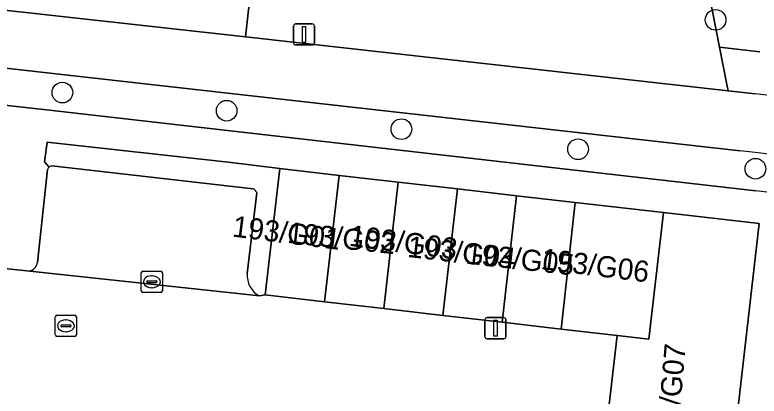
# Model space of a CAD drawing. Extents: x 162026 to 163502, y 387295 to 388169.
# Drawn here: x 162124.85 to 162160.1, y 387664.66 to 387682.71 of the extents above; entities that cross this region are included whole.
import ezdxf

# ---------------------------------------------------------------- set-up
doc = ezdxf.new("R2010")
doc.units = 0
for name, color, linetype in [('IMGEO_Berm_groen', 7, 'Continuous'), ('IMGEO_Boom', 7, 'Continuous'), ('IMGEO_Fietspad_gesloten', 7, 'Continuous'), ('IMGEO_Groenvoorziening', 7, 'Continuous'), ('IMGEO_Kolk', 7, 'Continuous'), ('IMGEO_Lichtmast', 7, 'Continuous'), ('IMGEO_Pand', 7, 'Continuous'), ('IMGEO_Pand_nummerreeks', 7, 'Continuous'), ('IMGEO_Parkeervlak_open', 7, 'Continuous'), ('IMGEO_Rijbaan_lokaal_open', 7, 'Continuous'), ('IMGEO_Rioolput', 7, 'Continuous'), ('IMGEO_Voetpad_open', 7, 'Continuous')]:
    doc.layers.add(name, color=color, linetype=linetype)

msp = doc.modelspace()

# ---------------------------------------------------------------- linework, layer by layer
at = {"layer": 'IMGEO_Berm_groen'}
for points in [[(162105.607, 387682.293), (162105.422, 387680.56), (162105.439, 387680.558), (162106.116, 387680.474), (162126.346, 387678.207), (162159.943, 387674.378)], [(162159.206, 387676.275), (162105.607, 387682.293)]]:
    msp.add_lwpolyline(points, dxfattribs=at)
for centre, radius, start, end in [((162156.956, 387651.708), 24.669, 22.0683, 84.7669), ((162157.291, 387652.313), 22.224, 29.8604, 83.1453)]:
    msp.add_arc(centre, radius, start, end, dxfattribs=at)
at = {"layer": 'IMGEO_Boom'}
for centre in [(162158.041, 387682.471), (162127.102, 387679.028), (162134.883, 387678.169), (162143.16, 387677.296), (162151.525, 387676.346), (162159.928, 387675.421)]:
    msp.add_circle(centre, 0.489, dxfattribs=at)
at = {"layer": 'IMGEO_Fietspad_gesloten'}
for points in [[(162135.777, 387681.66), (162105.96, 387684.981), (162102.973, 387685.314), (162100.864, 387685.549)], [(162102.056, 387682.692), (162102.663, 387682.624), (162105.607, 387682.293), (162159.206, 387676.275)], [(162159.919, 387678.971), (162158.632, 387679.114), (162135.777, 387681.66)]]:
    msp.add_lwpolyline(points, dxfattribs=at)
for centre, radius, start, end in [((162156.99, 387651.577), 27.55, 21.871, 83.8968), ((162156.956, 387651.708), 24.669, 22.0683, 84.7669)]:
    msp.add_arc(centre, radius, start, end, dxfattribs=at)
at = {"layer": 'IMGEO_Groenvoorziening'}
for points in [[(162109.104, 387713.168), (162107.644, 387700.101), (162137.462, 387696.78), (162135.777, 387681.66), (162158.632, 387679.114), (162158.573, 387679.418), (162158.227, 387681.171), (162157.746, 387683.61), (162160.303, 387705.383), (162160.32, 387706.345), (162160.236, 387707.304), (162160.052, 387708.248), (162159.77, 387709.169), (162159.394, 387710.054)], [(162157.746, 387683.61), (162158.227, 387681.171), (162160.132, 387680.96)], [(162160.132, 387680.96), (162158.227, 387681.171), (162158.573, 387679.418), (162158.632, 387679.114), (162159.919, 387678.971)], [(162136.431, 387669.4), (162136.713, 387669.445), (162137.401, 387675.431), (162135.089, 387675.71), (162126.381, 387676.687), (162126.257, 387675.744), (162126.471, 387675.498)], [(162126.596, 387675.552), (162136.14, 387674.474)], [(162136.314, 387674.281), (162135.856, 387670.462)], [(162160.102, 387672.822), (162158.995, 387663.193), (162158.679, 387660.441), (162158.364, 387657.699), (162158.024, 387654.743), (162157.685, 387651.786), (162157.345, 387648.83), (162157.005, 387645.874), (162156.67, 387642.954), (162155.986, 387637.005), (162156.469, 387636.953), (162156.644, 387637.881)]]:
    msp.add_lwpolyline(points, dxfattribs=at)
msp.add_lwpolyline([(162137.462, 387696.78), (162107.644, 387700.101), (162105.96, 387684.981), (162135.777, 387681.66)], close=True, dxfattribs=at)
for centre, radius, start, end in [((162156.99, 387651.577), 27.55, 21.871, 83.8968), ((162126.615, 387675.336), 0.217, 95.0666, 131.6621), ((162135.934, 387674.113), 0.415, 23.8023, 60.2704), ((162136.976, 387670.382), 1.123, 175.8945, 240.9705)]:
    msp.add_arc(centre, radius, start, end, dxfattribs=at)
at = {"layer": 'IMGEO_Kolk'}
for p, q in [((162130.915, 387670.57), (162131.767, 387670.57)), ((162130.84, 387669.644), (162130.84, 387670.496)), ((162131.328, 387670.35), (162131.353, 387670.35)), ((162131.841, 387670.496), (162131.841, 387669.644)), ((162131.099, 387670.064), (162131.099, 387670.076)), ((162131.537, 387670.027), (162131.139, 387670.027)), ((162131.142, 387670.113), (162131.54, 387670.113)), ((162131.583, 387670.076), (162131.583, 387670.064)), ((162131.767, 387669.57), (162130.915, 387669.57)), ((162131.351, 387669.79), (162131.326, 387669.79))]:
    msp.add_line(p, q, dxfattribs=at)
for points in [[(162130.915, 387670.57), (162131.767, 387670.57)], [(162130.84, 387669.644), (162130.84, 387670.496)], [(162131.841, 387670.496), (162131.841, 387669.644)], [(162131.767, 387669.57), (162130.915, 387669.57)]]:
    msp.add_lwpolyline(points, dxfattribs=at)
for centre, radius, start, end in [((162130.917, 387670.494), 0.0765, 91.552, 178.448), ((162130.917, 387670.494), 0.0765, 91.552, 178.448), ((162131.765, 387670.494), 0.0765, 1.552, 88.448), ((162131.765, 387670.494), 0.0765, 1.552, 88.448), ((162131.139, 387670.073), 0.0403, 85.8775, 175.7526), ((162131.136, 387670.063), 0.0366, 178.938, 274.7102), ((162131.54, 387670.07), 0.043, 264.8664, 352.4533), ((162131.544, 387670.075), 0.0386, 1.7309, 96.639), ((162130.917, 387669.646), 0.0765, 181.552, 268.448), ((162130.917, 387669.646), 0.0765, 181.552, 268.448), ((162131.765, 387669.646), 0.0765, 271.552, 358.448), ((162131.765, 387669.646), 0.0765, 271.552, 358.448)]:
    msp.add_arc(centre, radius, start, end, dxfattribs=at)
for centre, major_axis, ratio, start_param, end_param in [((162131.327, 387670.07), (-0.387, 0.002), 0.722429, 4.712389, 7.853982), ((162131.352, 387670.07), (-0.39, 0.002), 0.717154, 1.570796, 4.712389)]:
    msp.add_ellipse(centre, major_axis=major_axis, ratio=ratio, start_param=start_param, end_param=end_param, dxfattribs=at)
at = {"layer": 'IMGEO_Lichtmast'}
for p, q in [((162138.049, 387681.381), (162138.049, 387682.181)), ((162138.049, 387682.181), (162138.049, 387681.381)), ((162138.149, 387682.281), (162138.939, 387682.281)), ((162138.939, 387682.281), (162138.149, 387682.281)), ((162139.039, 387682.181), (162139.039, 387681.381)), ((162139.039, 387681.381), (162139.039, 387682.181)), ((162138.939, 387681.281), (162138.149, 387681.281)), ((162138.149, 387681.281), (162138.939, 387681.281)), ((162147.118, 387667.477), (162147.118, 387668.277)), ((162147.118, 387668.277), (162147.118, 387667.477)), ((162147.218, 387668.377), (162148.008, 387668.377)), ((162148.008, 387668.377), (162147.218, 387668.377)), ((162148.108, 387668.277), (162148.108, 387667.477)), ((162148.108, 387667.477), (162148.108, 387668.277)), ((162148.008, 387667.377), (162147.218, 387667.377)), ((162147.218, 387667.377), (162148.008, 387667.377))]:
    msp.add_line(p, q, dxfattribs=at)
for points in [[(162138.469, 387682.156), (162138.619, 387682.156), (162138.619, 387681.406), (162138.469, 387681.406), (162138.469, 387682.156)], [(162147.538, 387668.252), (162147.688, 387668.252), (162147.688, 387667.502), (162147.538, 387667.502), (162147.538, 387668.252)]]:
    msp.add_lwpolyline(points, dxfattribs=at)
for centre, start, end in [((162138.149, 387682.181), 90, 180), ((162138.149, 387682.181), 90, 180), ((162138.939, 387682.181), 0, 90), ((162138.939, 387682.181), 360, 90), ((162138.149, 387681.381), 180, 270), ((162138.149, 387681.381), 180, 270), ((162138.939, 387681.381), 270, 0), ((162138.939, 387681.381), 270, 0), ((162147.218, 387668.277), 90, 180), ((162147.218, 387668.277), 90, 180), ((162148.008, 387668.277), 0, 90), ((162148.008, 387668.277), 360, 90), ((162147.218, 387667.477), 180, 270), ((162147.218, 387667.477), 180, 270), ((162148.008, 387667.477), 270, 0), ((162148.008, 387667.477), 270, 0)]:
    msp.add_arc(centre, 0.1, start, end, dxfattribs=at)
at = {"layer": 'IMGEO_Pand'}
for points in [[(162137.401, 387675.431), (162136.713, 387669.445), (162139.517, 387669.123), (162140.205, 387675.109)], [(162140.205, 387675.109), (162139.517, 387669.123), (162142.321, 387668.801), (162143.008, 387674.786)], [(162143.008, 387674.786), (162142.321, 387668.801), (162145.124, 387668.478), (162145.812, 387674.464)], [(162148.616, 387674.142), (162145.812, 387674.464), (162145.124, 387668.478), (162147.928, 387668.156)], [(162147.928, 387668.156), (162150.732, 387667.834), (162151.388, 387673.823), (162148.616, 387674.142)], [(162153.383, 387667.529), (162154.882, 387667.357), (162155.57, 387673.343), (162151.388, 387673.823), (162150.732, 387667.834)], [(162152.96, 387663.846), (162158.995, 387663.193), (162160.102, 387672.822), (162155.57, 387673.343), (162154.882, 387667.357), (162153.383, 387667.529)]]:
    msp.add_lwpolyline(points, close=True, dxfattribs=at)
at = {"layer": 'IMGEO_Parkeervlak_open'}
for points in [[(162136.14, 387674.474), (162126.596, 387675.552)], [(162126.403, 387675.387), (162125.92, 387670.978)], [(162135.856, 387670.462), (162136.314, 387674.281)], [(162125.425, 387670.584), (162136.431, 387669.4)]]:
    msp.add_lwpolyline(points, dxfattribs=at)
for centre, radius, start, end in [((162126.629, 387675.325), 0.235, 132.4102, 164.6055), ((162126.615, 387675.336), 0.217, 95.0666, 131.6621), ((162135.934, 387674.113), 0.415, 23.8023, 60.2704), ((162125.468, 387671.038), 0.456, 264.5637, 352.473), ((162136.976, 387670.382), 1.123, 175.8945, 240.9705)]:
    msp.add_arc(centre, radius, start, end, dxfattribs=at)
at = {"layer": 'IMGEO_Rijbaan_lokaal_open'}
for points in [[(162153.383, 387667.529), (162150.732, 387667.834), (162147.928, 387668.156), (162145.124, 387668.478), (162142.321, 387668.801), (162139.517, 387669.123), (162136.713, 387669.445), (162136.431, 387669.4), (162125.425, 387670.584), (162123.744, 387670.768), (162110.99, 387672.195), (162110.341, 387666.555)], [(162141.688, 387661.781), (162141.987, 387661.747), (162141.66, 387658.898), (162141.333, 387656.056), (162141.019, 387653.325), (162140.686, 387650.427), (162140.382, 387647.784), (162140.039, 387644.801), (162139.985, 387644.328), (162142.669, 387644.019), (162145.445, 387643.7), (162148.184, 387643.385), (162150.576, 387643.11), (162150.632, 387643.598), (162150.973, 387646.567), (162151.313, 387649.523), (162151.653, 387652.48), (162151.992, 387655.436), (162152.331, 387658.382), (162152.644, 387661.104), (162152.96, 387663.846), (162153.383, 387667.529)]]:
    msp.add_lwpolyline(points, dxfattribs=at)
at = {"layer": 'IMGEO_Rioolput'}
for p, q in [((162126.768, 387667.559), (162126.768, 387668.411)), ((162126.843, 387668.485), (162127.695, 387668.485)), ((162127.769, 387668.411), (162127.769, 387667.559)), ((162127.256, 387668.265), (162127.281, 387668.265)), ((162127.027, 387667.979), (162127.027, 387667.991)), ((162127.465, 387667.942), (162127.067, 387667.942)), ((162127.07, 387668.028), (162127.468, 387668.028)), ((162127.279, 387667.705), (162127.254, 387667.705)), ((162127.511, 387667.991), (162127.511, 387667.979)), ((162127.695, 387667.485), (162126.843, 387667.485))]:
    msp.add_line(p, q, dxfattribs=at)
for points in [[(162126.768, 387667.559), (162126.768, 387668.411)], [(162126.843, 387668.485), (162127.695, 387668.485)], [(162127.769, 387668.411), (162127.769, 387667.559)], [(162127.695, 387667.485), (162126.843, 387667.485)]]:
    msp.add_lwpolyline(points, dxfattribs=at)
for centre, radius, start, end in [((162126.845, 387668.409), 0.0765, 91.552, 178.448), ((162126.845, 387668.409), 0.0765, 91.552, 178.448), ((162127.693, 387668.409), 0.0765, 1.552, 88.448), ((162127.693, 387668.409), 0.0765, 1.552, 88.448), ((162127.067, 387667.988), 0.0403, 85.8775, 175.7526), ((162127.064, 387667.978), 0.0366, 178.938, 274.7102), ((162127.468, 387667.985), 0.043, 264.8664, 352.4533), ((162127.472, 387667.99), 0.0386, 1.7309, 96.639), ((162126.845, 387667.561), 0.0765, 181.552, 268.448), ((162126.845, 387667.561), 0.0765, 181.552, 268.448), ((162127.693, 387667.561), 0.0765, 271.552, 358.448), ((162127.693, 387667.561), 0.0765, 271.552, 358.448)]:
    msp.add_arc(centre, radius, start, end, dxfattribs=at)
for centre, major_axis, ratio, start_param, end_param in [((162127.255, 387667.985), (-0.387, 0.002), 0.722429, 4.712389, 7.853982), ((162127.28, 387667.985), (-0.39, 0.002), 0.717154, 1.570796, 4.712389)]:
    msp.add_ellipse(centre, major_axis=major_axis, ratio=ratio, start_param=start_param, end_param=end_param, dxfattribs=at)
at = {"layer": 'IMGEO_Voetpad_open'}
for points in [[(162159.943, 387674.378), (162126.346, 387678.207), (162106.116, 387680.474), (162105.439, 387680.558), (162105.278, 387679.073), (162111.648, 387678.354), (162124.156, 387676.943), (162124.071, 387675.982), (162123.818, 387675.804)], [(162126.471, 387675.498), (162126.257, 387675.744), (162126.381, 387676.687)], [(162126.381, 387676.687), (162135.089, 387675.71), (162137.401, 387675.431), (162140.205, 387675.109), (162143.008, 387674.786), (162145.812, 387674.464), (162148.616, 387674.142), (162151.388, 387673.823), (162155.57, 387673.343), (162160.102, 387672.822)], [(162125.92, 387670.978), (162126.403, 387675.387)], [(162123.744, 387670.768), (162125.425, 387670.584)]]:
    msp.add_lwpolyline(points, dxfattribs=at)
for centre, radius, start, end in [((162126.629, 387675.325), 0.235, 132.4102, 164.6055), ((162157.291, 387652.313), 22.224, 29.8604, 83.1453), ((162125.468, 387671.038), 0.456, 264.5637, 352.473)]:
    msp.add_arc(centre, radius, start, end, dxfattribs=at)

# ---------------------------------------------------------------- texts
at = {"layer": 'IMGEO_Pand_nummerreeks'}
for s, rotation, p in [('193/G01', 352.875, (162135.118, 387672.214)), ('193/G02', 353.9275, (162137.727, 387671.916)), ('193/G03', 352.7468, (162140.646, 387671.776)), ('193/G04', 353.5412, (162143.409, 387671.249)), ('193/G05', 353.6598, (162146.18, 387670.936)), ('193/G06', 352.875, (162149.736, 387670.673)), ('193/G07', 85.1009, (162156.192, 387661.982))]:
    msp.add_text(s, height=1, rotation=rotation, dxfattribs=at).set_placement(p)

doc.saveas('drawing.dxf')
